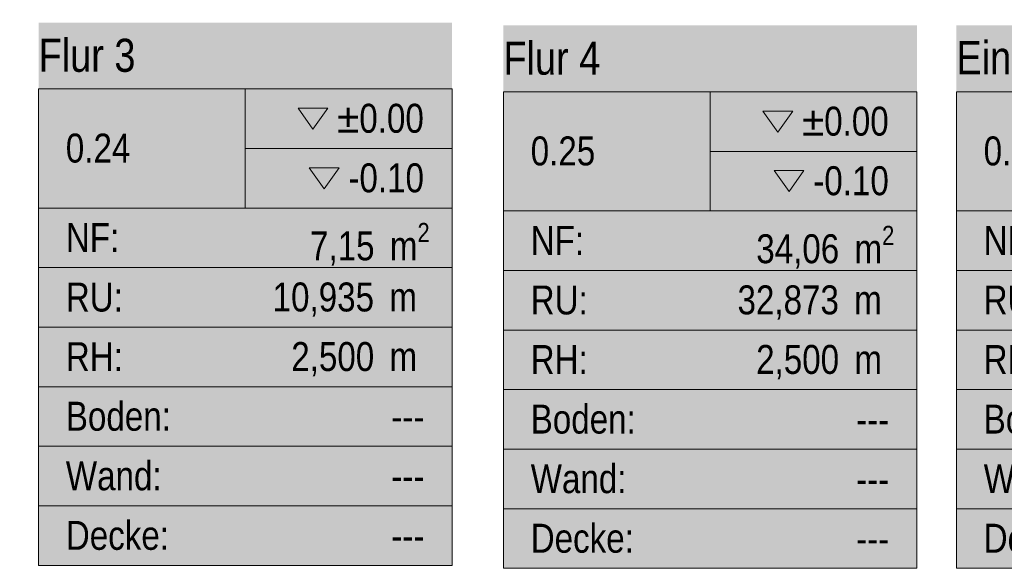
# Model space of a CAD drawing. Header units: metres. Extents: x -89 to 754, y -195 to 69.
# Tile 294 of 327: x 24.78 to 30.74, y 61.9 to 65.22. Entities that reach past the tile are written whole.
import ezdxf
from ezdxf.enums import TextEntityAlignment as Align

# ---------------------------------------------------------------- set-up
doc = ezdxf.new("R2010")
doc.units = ezdxf.units.M
doc.header["$MEASUREMENT"] = 0
doc.layers.add('80 Raum', color=7, linetype='Continuous')
doc.styles.add('ERSTELLTER_STIL_2', font='ARIALN.TTF')
doc.styles.add('ERSTELLTER_STIL_3', font='ARIALN.TTF')

# ---------------------------------------------------------------- blocks, each defined once
blk = doc.blocks.new('Flur 4_0.25_13_1', base_point=(28.9569, 63.5447))
at = {"layer": '80 Raum', "linetype": 'Continuous', "lineweight": 0, "true_color": 0x2a303f}
blk.add_hatch(color=169, dxfattribs=at).paths.add_polyline_path([(27.7069, 61.9028), (30.2069, 61.9028), (30.2069, 65.1867), (27.7069, 65.1867)])
at = {"layer": '80 Raum', "linetype": 'Continuous', "lineweight": 0, "true_color": 0x000000}
blk.add_hatch(color=18, dxfattribs=at).paths.add_polyline_path([(29.344, 64.3084), (29.434, 64.1811), (29.5241, 64.3084)])
at = {"layer": '80 Raum', "color": 7, "linetype": 'Continuous', "lineweight": 9}
for p, q in [((30.2069, 64.7852), (27.7069, 64.7852)), ((27.7069, 64.7852), (27.7069, 61.9028)), ((27.7069, 64.7852), (30.2069, 64.7852)), ((27.7069, 64.0646), (27.7069, 64.7852)), ((28.9569, 64.7852), (28.9569, 64.0646)), ((30.2069, 61.9028), (30.2069, 64.7852)), ((30.2069, 64.7852), (30.2069, 64.0646)), ((28.9569, 64.4249), (30.2069, 64.4249)), ((30.2069, 64.0646), (27.7069, 64.0646)), ((27.7069, 64.0646), (30.2069, 64.0646)), ((27.7069, 63.7043), (27.7069, 64.0646)), ((30.2069, 64.0646), (30.2069, 63.7043)), ((30.2069, 63.7043), (27.7069, 63.7043)), ((27.7069, 63.7043), (30.2069, 63.7043)), ((27.7069, 63.344), (27.7069, 63.7043)), ((30.2069, 63.7043), (30.2069, 63.344)), ((30.2069, 63.344), (27.7069, 63.344)), ((27.7069, 63.344), (30.2069, 63.344)), ((27.7069, 62.9837), (27.7069, 63.344)), ((30.2069, 63.344), (30.2069, 62.9837)), ((30.2069, 62.9837), (27.7069, 62.9837)), ((27.7069, 62.9837), (30.2069, 62.9837)), ((27.7069, 62.6234), (27.7069, 62.9837)), ((30.2069, 62.9837), (30.2069, 62.6234)), ((30.2069, 62.6234), (27.7069, 62.6234)), ((27.7069, 62.6234), (30.2069, 62.6234)), ((27.7069, 62.2631), (27.7069, 62.6234)), ((30.2069, 62.6234), (30.2069, 62.2631)), ((30.2069, 62.2631), (27.7069, 62.2631)), ((27.7069, 62.2631), (30.2069, 62.2631)), ((27.7069, 61.9028), (27.7069, 62.2631)), ((30.2069, 62.2631), (30.2069, 61.9028)), ((27.7069, 61.9028), (30.2069, 61.9028)), ((30.2069, 61.9028), (27.7069, 61.9028))]:
    blk.add_line(p, q, dxfattribs=at)
at = {"layer": '80 Raum', "color": 7, "linetype": 'Continuous', "lineweight": 13, "flags": 128}
for points in [[(29.2758, 64.6687), (29.3659, 64.5413), (29.456, 64.6687)], [(29.344, 64.3084), (29.434, 64.1811), (29.5241, 64.3084)]]:
    blk.add_lwpolyline(points, close=True, dxfattribs=at)
at = {"layer": '80 Raum', "color": 7, "lineweight": 9, "char_height": 0.175, "attachment_point": 1, "style": 'ERSTELLTER_STIL_3'}
for s, insert in [('\\A1;{\\pql;\\pt0,0.05;\\fArial Narrow|b0|i0|c0|p0;\\W1.000000;±0.00\\fArial Narrow|b0|i0|c0|p0;\\W1.000000;\\A1{\\H.66x;\\S^  ;}\\fArial Narrow|b0|i0|c0|p0;\\W1.000000;\\fArial Narrow|b0|i0|c0|p0;\\W1.000000;\\A1{\\H.66x;\\S^  ;}}', (29.5123, 64.6951)), ('\\A1;{\\pql;\\pt0,0.05;\\fArial Narrow|b0|i0|c0|p0;\\W1.000000;-0.10\\fArial Narrow|b0|i0|c0|p0;\\W1.000000;\\A1{\\H.66x;\\S^  ;}\\fArial Narrow|b0|i0|c0|p0;\\W1.000000;\\fArial Narrow|b0|i0|c0|p0;\\W1.000000;\\A1{\\H.66x;\\S^  ;}}', (29.5805, 64.3348)), ('\\A1;{\\pql;\\pt0,0.05;\\fArial Narrow|b0|i0|c0|p0;\\W1.000000;34,06\\fArial Narrow|b0|i0|c0|p0;\\W1.000000;\\A1{\\H.66x;\\S^  ;}\\fArial Narrow|b0|i0|c0|p0;\\W1.000000; m\\fArial Narrow|b0|i0|c0|p0;\\W1.000000;\\A1{\\H.66x;\\S2^  ;}}', (29.2357, 63.9745)), ('\\A1;{\\pql;\\pt0,0.05;\\fArial Narrow|b0|i0|c0|p0;\\W1.000000;32,873\\fArial Narrow|b0|i0|c0|p0;\\W1.000000;\\A1{\\H.66x;\\S^  ;}\\fArial Narrow|b0|i0|c0|p0;\\W1.000000; m\\fArial Narrow|b0|i0|c0|p0;\\W1.000000;\\A1{\\H.66x;\\S^  ;}}', (29.1223, 63.6142)), ('\\A1;{\\pql;\\pt0,0.05;\\fArial Narrow|b0|i0|c0|p0;\\W1.000000;2,500\\fArial Narrow|b0|i0|c0|p0;\\W1.000000;\\A1{\\H.66x;\\S^  ;}\\fArial Narrow|b0|i0|c0|p0;\\W1.000000; m\\fArial Narrow|b0|i0|c0|p0;\\W1.000000;\\A1{\\H.66x;\\S^  ;}}', (29.235, 63.2539))]:
    blk.add_mtext(s, dxfattribs=dict(at, insert=insert))
at = {"layer": '80 Raum', "color": 7, "lineweight": 9}
for tag, height, style, p in [('DUMMY_850', 0.2, 'ERSTELLTER_STIL_2', (30.0422, 65.1506)), ('ROOM_NAME', 0.2, 'ERSTELLTER_STIL_2', (27.7069, 65.0887)), ('ROOM_NUMBER', 0.175, 'ERSTELLTER_STIL_3', (27.8717, 64.515)), ('measuredNetAreaCode', 0.175, 'ERSTELLTER_STIL_3', (27.8717, 63.9738)), ('perimeterCode', 0.175, 'ERSTELLTER_STIL_3', (27.8717, 63.6135)), ('ceilingHeightCode', 0.175, 'ERSTELLTER_STIL_3', (27.8717, 63.2532)), ('measuredAreaCode', 0.175, 'ERSTELLTER_STIL_3', (27.8717, 62.8929)), ('DUMMY_851_0', 0.175, 'ERSTELLTER_STIL_3', (29.8399, 62.8911)), ('DUMMY_852', 0.175, 'ERSTELLTER_STIL_3', (27.8717, 62.5326)), ('DUMMY_851_1', 0.175, 'ERSTELLTER_STIL_3', (29.8399, 62.5308)), ('DUMMY_853', 0.175, 'ERSTELLTER_STIL_3', (27.8717, 62.1723)), ('DUMMY_851_2', 0.175, 'ERSTELLTER_STIL_3', (29.8399, 62.1705))]:
    blk.add_attdef(tag, text='', height=height, dxfattribs=dict(at, style=style)).set_placement(p, align=Align.TOP_LEFT)
blk = doc.blocks.new('Eingangs- _ Pausenhalle_0.26_26_1', base_point=(31.778, 63.5447))
at = {"layer": '80 Raum', "linetype": 'Continuous', "lineweight": 0, "true_color": 0x2a303f}
blk.add_hatch(color=169, dxfattribs=at).paths.add_polyline_path([(30.4462, 61.9028), (33.1099, 61.9028), (33.1099, 65.1867), (30.4462, 65.1867)])
at = {"layer": '80 Raum', "linetype": 'Continuous', "lineweight": 0, "true_color": 0x000000}
blk.add_hatch(color=18, dxfattribs=at).paths.add_polyline_path([(32.2469, 64.3084), (32.337, 64.1811), (32.4271, 64.3084)])
at = {"layer": '80 Raum', "color": 7, "linetype": 'Continuous', "lineweight": 9}
for p, q in [((33.1099, 64.7852), (30.4462, 64.7852)), ((30.4462, 64.7852), (30.4462, 61.9028)), ((30.4462, 64.7852), (33.1099, 64.7852)), ((30.4462, 64.0646), (30.4462, 64.7852)), ((31.778, 64.7852), (31.778, 64.0646)), ((33.1099, 61.9028), (33.1099, 64.7852)), ((33.1099, 64.7852), (33.1099, 64.0646)), ((31.778, 64.4249), (33.1099, 64.4249)), ((33.1099, 64.0646), (30.4462, 64.0646)), ((30.4462, 64.0646), (33.1099, 64.0646)), ((30.4462, 63.7043), (30.4462, 64.0646)), ((33.1099, 64.0646), (33.1099, 63.7043)), ((33.1099, 63.7043), (30.4462, 63.7043)), ((30.4462, 63.7043), (33.1099, 63.7043)), ((30.4462, 63.344), (30.4462, 63.7043)), ((33.1099, 63.7043), (33.1099, 63.344)), ((33.1099, 63.344), (30.4462, 63.344)), ((30.4462, 63.344), (33.1099, 63.344)), ((30.4462, 62.9837), (30.4462, 63.344)), ((33.1099, 63.344), (33.1099, 62.9837)), ((33.1099, 62.9837), (30.4462, 62.9837)), ((30.4462, 62.9837), (33.1099, 62.9837)), ((30.4462, 62.6234), (30.4462, 62.9837)), ((33.1099, 62.9837), (33.1099, 62.6234)), ((33.1099, 62.6234), (30.4462, 62.6234)), ((30.4462, 62.6234), (33.1099, 62.6234)), ((30.4462, 62.2631), (30.4462, 62.6234)), ((33.1099, 62.6234), (33.1099, 62.2631)), ((33.1099, 62.2631), (30.4462, 62.2631)), ((30.4462, 62.2631), (33.1099, 62.2631)), ((30.4462, 61.9028), (30.4462, 62.2631)), ((33.1099, 62.2631), (33.1099, 61.9028)), ((30.4462, 61.9028), (33.1099, 61.9028)), ((33.1099, 61.9028), (30.4462, 61.9028))]:
    blk.add_line(p, q, dxfattribs=at)
at = {"layer": '80 Raum', "color": 7, "linetype": 'Continuous', "lineweight": 13, "flags": 128}
for points in [[(32.1788, 64.6687), (32.2688, 64.5413), (32.3589, 64.6687)], [(32.2469, 64.3084), (32.337, 64.1811), (32.4271, 64.3084)]]:
    blk.add_lwpolyline(points, close=True, dxfattribs=at)
at = {"layer": '80 Raum', "color": 7, "lineweight": 9, "char_height": 0.175, "attachment_point": 1, "style": 'ERSTELLTER_STIL_3'}
for s, insert in [('\\A1;{\\pql;\\pt0,0.05;\\fArial Narrow|b0|i0|c0|p0;\\W1.000000;±0.00\\fArial Narrow|b0|i0|c0|p0;\\W1.000000;\\A1{\\H.66x;\\S^  ;}\\fArial Narrow|b0|i0|c0|p0;\\W1.000000;\\fArial Narrow|b0|i0|c0|p0;\\W1.000000;\\A1{\\H.66x;\\S^  ;}}', (32.4153, 64.6951)), ('\\A1;{\\pql;\\pt0,0.05;\\fArial Narrow|b0|i0|c0|p0;\\W1.000000;-0.10\\fArial Narrow|b0|i0|c0|p0;\\W1.000000;\\A1{\\H.66x;\\S^  ;}\\fArial Narrow|b0|i0|c0|p0;\\W1.000000;\\fArial Narrow|b0|i0|c0|p0;\\W1.000000;\\A1{\\H.66x;\\S^  ;}}', (32.4834, 64.3348)), ('\\A1;{\\pql;\\pt0,0.05;\\fArial Narrow|b0|i0|c0|p0;\\W1.000000;88,81\\fArial Narrow|b0|i0|c0|p0;\\W1.000000;\\A1{\\H.66x;\\S^  ;}\\fArial Narrow|b0|i0|c0|p0;\\W1.000000; m\\fArial Narrow|b0|i0|c0|p0;\\W1.000000;\\A1{\\H.66x;\\S2^  ;}}', (32.1387, 63.9745)), ('\\A1;{\\pql;\\pt0,0.05;\\fArial Narrow|b0|i0|c0|p0;\\W1.000000;56,914\\fArial Narrow|b0|i0|c0|p0;\\W1.000000;\\A1{\\H.66x;\\S5^  ;}\\fArial Narrow|b0|i0|c0|p0;\\W1.000000; m\\fArial Narrow|b0|i0|c0|p0;\\W1.000000;\\A1{\\H.66x;\\S^  ;}}', (31.9509, 63.6142)), ('\\A1;{\\pql;\\pt0,0.05;\\fArial Narrow|b0|i0|c0|p0;\\W1.000000;2,500\\fArial Narrow|b0|i0|c0|p0;\\W1.000000;\\A1{\\H.66x;\\S^  ;}\\fArial Narrow|b0|i0|c0|p0;\\W1.000000; m\\fArial Narrow|b0|i0|c0|p0;\\W1.000000;\\A1{\\H.66x;\\S^  ;}}', (32.138, 63.2539))]:
    blk.add_mtext(s, dxfattribs=dict(at, insert=insert))
at = {"layer": '80 Raum', "color": 7, "lineweight": 9}
for tag, height, style, p in [('DUMMY_850', 0.2, 'ERSTELLTER_STIL_2', (32.9452, 65.1506)), ('ROOM_NAME', 0.2, 'ERSTELLTER_STIL_2', (30.4462, 65.0915)), ('ROOM_NUMBER', 0.175, 'ERSTELLTER_STIL_3', (30.6109, 64.515)), ('measuredNetAreaCode', 0.175, 'ERSTELLTER_STIL_3', (30.6109, 63.9738)), ('perimeterCode', 0.175, 'ERSTELLTER_STIL_3', (30.6109, 63.6135)), ('ceilingHeightCode', 0.175, 'ERSTELLTER_STIL_3', (30.6109, 63.2532)), ('measuredAreaCode', 0.175, 'ERSTELLTER_STIL_3', (30.6109, 62.8929)), ('DUMMY_851_0', 0.175, 'ERSTELLTER_STIL_3', (32.7429, 62.8911)), ('DUMMY_852', 0.175, 'ERSTELLTER_STIL_3', (30.6109, 62.5326)), ('DUMMY_851_1', 0.175, 'ERSTELLTER_STIL_3', (32.7429, 62.5308)), ('DUMMY_853', 0.175, 'ERSTELLTER_STIL_3', (30.6109, 62.1723)), ('DUMMY_851_2', 0.175, 'ERSTELLTER_STIL_3', (32.7429, 62.1705))]:
    blk.add_attdef(tag, text='', height=height, dxfattribs=dict(at, style=style)).set_placement(p, align=Align.TOP_LEFT)
blk = doc.blocks.new('Flur 3_0.24_46_1', base_point=(26.1458, 63.5621))
at = {"layer": '80 Raum', "linetype": 'Continuous', "lineweight": 0, "true_color": 0x2a303f}
blk.add_hatch(color=169, dxfattribs=at).paths.add_polyline_path([(24.8958, 61.9202), (27.3958, 61.9202), (27.3958, 65.204), (24.8958, 65.204)])
at = {"layer": '80 Raum', "linetype": 'Continuous', "lineweight": 0, "true_color": 0x000000}
blk.add_hatch(color=18, dxfattribs=at).paths.add_polyline_path([(26.5328, 64.3258), (26.6228, 64.1984), (26.7129, 64.3258)])
at = {"layer": '80 Raum', "color": 7, "linetype": 'Continuous', "lineweight": 9}
for p, q in [((27.3958, 64.8025), (24.8958, 64.8025)), ((24.8958, 64.8025), (24.8958, 61.9202)), ((24.8958, 64.8025), (27.3958, 64.8025)), ((24.8958, 64.082), (24.8958, 64.8025)), ((26.1458, 64.8025), (26.1458, 64.082)), ((27.3958, 61.9202), (27.3958, 64.8025)), ((27.3958, 64.8025), (27.3958, 64.082)), ((26.1458, 64.4422), (27.3958, 64.4422)), ((27.3958, 64.082), (24.8958, 64.082)), ((24.8958, 64.082), (27.3958, 64.082)), ((24.8958, 63.7217), (24.8958, 64.082)), ((27.3958, 64.082), (27.3958, 63.7217)), ((27.3958, 63.7217), (24.8958, 63.7217)), ((24.8958, 63.7217), (27.3958, 63.7217)), ((24.8958, 63.3614), (24.8958, 63.7217)), ((27.3958, 63.7217), (27.3958, 63.3614)), ((27.3958, 63.3614), (24.8958, 63.3614)), ((24.8958, 63.3614), (27.3958, 63.3614)), ((24.8958, 63.0011), (24.8958, 63.3614)), ((27.3958, 63.3614), (27.3958, 63.0011)), ((27.3958, 63.0011), (24.8958, 63.0011)), ((24.8958, 63.0011), (27.3958, 63.0011)), ((24.8958, 62.6408), (24.8958, 63.0011)), ((27.3958, 63.0011), (27.3958, 62.6408)), ((27.3958, 62.6408), (24.8958, 62.6408)), ((24.8958, 62.6408), (27.3958, 62.6408)), ((24.8958, 62.2805), (24.8958, 62.6408)), ((27.3958, 62.6408), (27.3958, 62.2805)), ((27.3958, 62.2805), (24.8958, 62.2805)), ((24.8958, 62.2805), (27.3958, 62.2805)), ((24.8958, 61.9202), (24.8958, 62.2805)), ((27.3958, 62.2805), (27.3958, 61.9202)), ((24.8958, 61.9202), (27.3958, 61.9202)), ((27.3958, 61.9202), (24.8958, 61.9202))]:
    blk.add_line(p, q, dxfattribs=at)
at = {"layer": '80 Raum', "color": 7, "linetype": 'Continuous', "lineweight": 13, "flags": 128}
for points in [[(26.4646, 64.6861), (26.5547, 64.5587), (26.6448, 64.6861)], [(26.5328, 64.3258), (26.6228, 64.1984), (26.7129, 64.3258)]]:
    blk.add_lwpolyline(points, close=True, dxfattribs=at)
at = {"layer": '80 Raum', "color": 7, "lineweight": 9, "char_height": 0.175, "attachment_point": 1, "style": 'ERSTELLTER_STIL_3'}
for s, insert in [('\\A1;{\\pql;\\pt0,0.05;\\fArial Narrow|b0|i0|c0|p0;\\W1.000000;±0.00\\fArial Narrow|b0|i0|c0|p0;\\W1.000000;\\A1{\\H.66x;\\S^  ;}\\fArial Narrow|b0|i0|c0|p0;\\W1.000000;\\fArial Narrow|b0|i0|c0|p0;\\W1.000000;\\A1{\\H.66x;\\S^  ;}}', (26.7011, 64.7125)), ('\\A1;{\\pql;\\pt0,0.05;\\fArial Narrow|b0|i0|c0|p0;\\W1.000000;-0.10\\fArial Narrow|b0|i0|c0|p0;\\W1.000000;\\A1{\\H.66x;\\S^  ;}\\fArial Narrow|b0|i0|c0|p0;\\W1.000000;\\fArial Narrow|b0|i0|c0|p0;\\W1.000000;\\A1{\\H.66x;\\S^  ;}}', (26.7693, 64.3522)), ('\\A1;{\\pql;\\pt0,0.05;\\fArial Narrow|b0|i0|c0|p0;\\W1.000000;7,15\\fArial Narrow|b0|i0|c0|p0;\\W1.000000;\\A1{\\H.66x;\\S^  ;}\\fArial Narrow|b0|i0|c0|p0;\\W1.000000; m\\fArial Narrow|b0|i0|c0|p0;\\W1.000000;\\A1{\\H.66x;\\S2^  ;}}', (26.5372, 63.9919)), ('\\A1;{\\pql;\\pt0,0.05;\\fArial Narrow|b0|i0|c0|p0;\\W1.000000;10,935\\fArial Narrow|b0|i0|c0|p0;\\W1.000000;\\A1{\\H.66x;\\S^  ;}\\fArial Narrow|b0|i0|c0|p0;\\W1.000000; m\\fArial Narrow|b0|i0|c0|p0;\\W1.000000;\\A1{\\H.66x;\\S^  ;}}', (26.3111, 63.6316)), ('\\A1;{\\pql;\\pt0,0.05;\\fArial Narrow|b0|i0|c0|p0;\\W1.000000;2,500\\fArial Narrow|b0|i0|c0|p0;\\W1.000000;\\A1{\\H.66x;\\S^  ;}\\fArial Narrow|b0|i0|c0|p0;\\W1.000000; m\\fArial Narrow|b0|i0|c0|p0;\\W1.000000;\\A1{\\H.66x;\\S^  ;}}', (26.4238, 63.2713))]:
    blk.add_mtext(s, dxfattribs=dict(at, insert=insert))
at = {"layer": '80 Raum', "color": 7, "lineweight": 9}
for tag, height, style, p in [('DUMMY_850', 0.2, 'ERSTELLTER_STIL_2', (27.231, 65.168)), ('ROOM_NAME', 0.2, 'ERSTELLTER_STIL_2', (24.8958, 65.1061)), ('ROOM_NUMBER', 0.175, 'ERSTELLTER_STIL_3', (25.0605, 64.5323)), ('measuredNetAreaCode', 0.175, 'ERSTELLTER_STIL_3', (25.0605, 63.9912)), ('perimeterCode', 0.175, 'ERSTELLTER_STIL_3', (25.0605, 63.6309)), ('ceilingHeightCode', 0.175, 'ERSTELLTER_STIL_3', (25.0605, 63.2706)), ('measuredAreaCode', 0.175, 'ERSTELLTER_STIL_3', (25.0605, 62.9103)), ('DUMMY_851_0', 0.175, 'ERSTELLTER_STIL_3', (27.0287, 62.9084)), ('DUMMY_852', 0.175, 'ERSTELLTER_STIL_3', (25.0605, 62.55)), ('DUMMY_851_1', 0.175, 'ERSTELLTER_STIL_3', (27.0287, 62.5481)), ('DUMMY_853', 0.175, 'ERSTELLTER_STIL_3', (25.0605, 62.1897)), ('DUMMY_851_2', 0.175, 'ERSTELLTER_STIL_3', (27.0287, 62.1878))]:
    blk.add_attdef(tag, text='', height=height, dxfattribs=dict(at, style=style)).set_placement(p, align=Align.TOP_LEFT)
blk = doc.blocks.new('Flur 2_0.23_47_1', base_point=(23.2873, 63.5795))
at = {"layer": '80 Raum', "linetype": 'Continuous', "lineweight": 0, "true_color": 0x2a303f}
blk.add_hatch(color=169, dxfattribs=at).paths.add_polyline_path([(22.0373, 61.9375), (24.5373, 61.9375), (24.5373, 65.2214), (22.0373, 65.2214)])
at = {"layer": '80 Raum', "linetype": 'Continuous', "lineweight": 0, "true_color": 0x000000}
blk.add_hatch(color=18, dxfattribs=at).paths.add_polyline_path([(23.6743, 64.3431), (23.7644, 64.2158), (23.8545, 64.3431)])
at = {"layer": '80 Raum', "color": 7, "linetype": 'Continuous', "lineweight": 9}
for p, q in [((24.5373, 64.8199), (22.0373, 64.8199)), ((22.0373, 64.8199), (22.0373, 61.9375)), ((22.0373, 64.8199), (24.5373, 64.8199)), ((22.0373, 64.0993), (22.0373, 64.8199)), ((23.2873, 64.8199), (23.2873, 64.0993)), ((24.5373, 61.9375), (24.5373, 64.8199)), ((24.5373, 64.8199), (24.5373, 64.0993)), ((23.2873, 64.4596), (24.5373, 64.4596)), ((24.5373, 64.0993), (22.0373, 64.0993)), ((22.0373, 64.0993), (24.5373, 64.0993)), ((22.0373, 63.739), (22.0373, 64.0993)), ((24.5373, 64.0993), (24.5373, 63.739)), ((24.5373, 63.739), (22.0373, 63.739)), ((22.0373, 63.739), (24.5373, 63.739)), ((22.0373, 63.3787), (22.0373, 63.739)), ((24.5373, 63.739), (24.5373, 63.3787)), ((24.5373, 63.3787), (22.0373, 63.3787)), ((22.0373, 63.3787), (24.5373, 63.3787)), ((22.0373, 63.0184), (22.0373, 63.3787)), ((24.5373, 63.3787), (24.5373, 63.0184)), ((24.5373, 63.0184), (22.0373, 63.0184)), ((22.0373, 63.0184), (24.5373, 63.0184)), ((22.0373, 62.6581), (22.0373, 63.0184)), ((24.5373, 63.0184), (24.5373, 62.6581)), ((24.5373, 62.6581), (22.0373, 62.6581)), ((22.0373, 62.6581), (24.5373, 62.6581)), ((22.0373, 62.2978), (22.0373, 62.6581)), ((24.5373, 62.6581), (24.5373, 62.2978)), ((24.5373, 62.2978), (22.0373, 62.2978)), ((22.0373, 62.2978), (24.5373, 62.2978)), ((22.0373, 61.9375), (22.0373, 62.2978)), ((24.5373, 62.2978), (24.5373, 61.9375)), ((22.0373, 61.9375), (24.5373, 61.9375)), ((24.5373, 61.9375), (22.0373, 61.9375))]:
    blk.add_line(p, q, dxfattribs=at)
at = {"layer": '80 Raum', "color": 7, "linetype": 'Continuous', "lineweight": 13, "flags": 128}
for points in [[(23.6062, 64.7034), (23.6962, 64.5761), (23.7863, 64.7034)], [(23.6743, 64.3431), (23.7644, 64.2158), (23.8545, 64.3431)]]:
    blk.add_lwpolyline(points, close=True, dxfattribs=at)
at = {"layer": '80 Raum', "color": 7, "lineweight": 9, "char_height": 0.175, "attachment_point": 1, "style": 'ERSTELLTER_STIL_3'}
for s, insert in [('\\A1;{\\pql;\\pt0,0.05;\\fArial Narrow|b0|i0|c0|p0;\\W1.000000;±0.00\\fArial Narrow|b0|i0|c0|p0;\\W1.000000;\\A1{\\H.66x;\\S^  ;}\\fArial Narrow|b0|i0|c0|p0;\\W1.000000;\\fArial Narrow|b0|i0|c0|p0;\\W1.000000;\\A1{\\H.66x;\\S^  ;}}', (23.8426, 64.7298)), ('\\A1;{\\pql;\\pt0,0.05;\\fArial Narrow|b0|i0|c0|p0;\\W1.000000;-0.10\\fArial Narrow|b0|i0|c0|p0;\\W1.000000;\\A1{\\H.66x;\\S^  ;}\\fArial Narrow|b0|i0|c0|p0;\\W1.000000;\\fArial Narrow|b0|i0|c0|p0;\\W1.000000;\\A1{\\H.66x;\\S^  ;}}', (23.9108, 64.3695)), ('\\A1;{\\pql;\\pt0,0.05;\\fArial Narrow|b0|i0|c0|p0;\\W1.000000;28,37\\fArial Narrow|b0|i0|c0|p0;\\W1.000000;\\A1{\\H.66x;\\S^  ;}\\fArial Narrow|b0|i0|c0|p0;\\W1.000000; m\\fArial Narrow|b0|i0|c0|p0;\\W1.000000;\\A1{\\H.66x;\\S2^  ;}}', (23.5661, 64.0092)), ('\\A1;{\\pql;\\pt0,0.05;\\fArial Narrow|b0|i0|c0|p0;\\W1.000000;27,160\\fArial Narrow|b0|i0|c0|p0;\\W1.000000;\\A1{\\H.66x;\\S5^  ;}\\fArial Narrow|b0|i0|c0|p0;\\W1.000000; m\\fArial Narrow|b0|i0|c0|p0;\\W1.000000;\\A1{\\H.66x;\\S^  ;}}', (23.3783, 63.6489)), ('\\A1;{\\pql;\\pt0,0.05;\\fArial Narrow|b0|i0|c0|p0;\\W1.000000;2,500\\fArial Narrow|b0|i0|c0|p0;\\W1.000000;\\A1{\\H.66x;\\S^  ;}\\fArial Narrow|b0|i0|c0|p0;\\W1.000000; m\\fArial Narrow|b0|i0|c0|p0;\\W1.000000;\\A1{\\H.66x;\\S^  ;}}', (23.5654, 63.2886))]:
    blk.add_mtext(s, dxfattribs=dict(at, insert=insert))
at = {"layer": '80 Raum', "color": 7, "lineweight": 9}
for tag, height, style, p in [('DUMMY_850', 0.2, 'ERSTELLTER_STIL_2', (24.3726, 65.1853)), ('ROOM_NAME', 0.2, 'ERSTELLTER_STIL_2', (22.0373, 65.1234)), ('ROOM_NUMBER', 0.175, 'ERSTELLTER_STIL_3', (22.202, 64.5497)), ('measuredNetAreaCode', 0.175, 'ERSTELLTER_STIL_3', (22.202, 64.0085)), ('perimeterCode', 0.175, 'ERSTELLTER_STIL_3', (22.202, 63.6482)), ('ceilingHeightCode', 0.175, 'ERSTELLTER_STIL_3', (22.202, 63.2879)), ('measuredAreaCode', 0.175, 'ERSTELLTER_STIL_3', (22.202, 62.9276)), ('DUMMY_851_0', 0.175, 'ERSTELLTER_STIL_3', (24.1703, 62.9258)), ('DUMMY_852', 0.175, 'ERSTELLTER_STIL_3', (22.202, 62.5673)), ('DUMMY_851_1', 0.175, 'ERSTELLTER_STIL_3', (24.1703, 62.5655)), ('DUMMY_853', 0.175, 'ERSTELLTER_STIL_3', (22.202, 62.207)), ('DUMMY_851_2', 0.175, 'ERSTELLTER_STIL_3', (24.1703, 62.2052))]:
    blk.add_attdef(tag, text='', height=height, dxfattribs=dict(at, style=style)).set_placement(p, align=Align.TOP_LEFT)

msp = doc.modelspace()

# ---------------------------------------------------------------- block references
at = {"layer": '80 Raum', "color": 7, "linetype": 'Continuous', "lineweight": 13}
ref = msp.add_blockref('Flur 2_0.23_47_1', (23.2873, 63.5795), dxfattribs=at)
ref.add_attrib('ROOM_NAME', 'Flur 2', dxfattribs={"color": 7, "lineweight": 9, "height": 0.2, "style": 'ERSTELLTER_STIL_2'}).set_placement((22.0373, 65.1234), align=Align.TOP_LEFT)
ref.add_attrib('ROOM_NUMBER', '0.23', dxfattribs={"color": 7, "lineweight": 9, "height": 0.175, "style": 'ERSTELLTER_STIL_3'}).set_placement((22.202, 64.5497), align=Align.TOP_LEFT)
ref.add_attrib('measuredAreaCode', 'Boden: ', dxfattribs={"color": 7, "lineweight": 9, "height": 0.175, "style": 'ERSTELLTER_STIL_3'}).set_placement((22.202, 62.9276), align=Align.TOP_LEFT)
ref.add_attrib('measuredNetAreaCode', 'NF: ', dxfattribs={"color": 7, "lineweight": 9, "height": 0.175, "style": 'ERSTELLTER_STIL_3'}).set_placement((22.202, 64.0085), align=Align.TOP_LEFT)
ref.add_attrib('perimeterCode', 'RU: ', dxfattribs={"color": 7, "lineweight": 9, "height": 0.175, "style": 'ERSTELLTER_STIL_3'}).set_placement((22.202, 63.6482), align=Align.TOP_LEFT)
ref.add_attrib('ceilingHeightCode', 'RH: ', dxfattribs={"color": 7, "lineweight": 9, "height": 0.175, "style": 'ERSTELLTER_STIL_3'}).set_placement((22.202, 63.2879), align=Align.TOP_LEFT)
ref.add_attrib('DUMMY_851', '---', dxfattribs={"color": 7, "lineweight": 9, "height": 0.175, "style": 'ERSTELLTER_STIL_3'}).set_placement((24.1703, 62.9258), align=Align.TOP_LEFT)
ref.add_attrib('DUMMY_851_1', '---', dxfattribs={"color": 7, "lineweight": 9, "height": 0.175, "style": 'ERSTELLTER_STIL_3'}).set_placement((24.1703, 62.5655), align=Align.TOP_LEFT)
ref.add_attrib('DUMMY_851_2', '---', dxfattribs={"color": 7, "lineweight": 9, "height": 0.175, "style": 'ERSTELLTER_STIL_3'}).set_placement((24.1703, 62.2052), align=Align.TOP_LEFT)
ref.add_attrib('DUMMY_852', 'Wand: ', dxfattribs={"color": 7, "lineweight": 9, "height": 0.175, "style": 'ERSTELLTER_STIL_3'}).set_placement((22.202, 62.5673), align=Align.TOP_LEFT)
ref.add_attrib('DUMMY_853', 'Decke: ', dxfattribs={"color": 7, "lineweight": 9, "height": 0.175, "style": 'ERSTELLTER_STIL_3'}).set_placement((22.202, 62.207), align=Align.TOP_LEFT)
ref = msp.add_blockref('Flur 3_0.24_46_1', (26.1458, 63.5621), dxfattribs=at)
ref.add_attrib('ROOM_NAME', 'Flur 3', dxfattribs={"color": 7, "lineweight": 9, "height": 0.2, "style": 'ERSTELLTER_STIL_2'}).set_placement((24.8958, 65.1061), align=Align.TOP_LEFT)
ref.add_attrib('ROOM_NUMBER', '0.24', dxfattribs={"color": 7, "lineweight": 9, "height": 0.175, "style": 'ERSTELLTER_STIL_3'}).set_placement((25.0605, 64.5323), align=Align.TOP_LEFT)
ref.add_attrib('measuredAreaCode', 'Boden: ', dxfattribs={"color": 7, "lineweight": 9, "height": 0.175, "style": 'ERSTELLTER_STIL_3'}).set_placement((25.0605, 62.9103), align=Align.TOP_LEFT)
ref.add_attrib('measuredNetAreaCode', 'NF: ', dxfattribs={"color": 7, "lineweight": 9, "height": 0.175, "style": 'ERSTELLTER_STIL_3'}).set_placement((25.0605, 63.9912), align=Align.TOP_LEFT)
ref.add_attrib('perimeterCode', 'RU: ', dxfattribs={"color": 7, "lineweight": 9, "height": 0.175, "style": 'ERSTELLTER_STIL_3'}).set_placement((25.0605, 63.6309), align=Align.TOP_LEFT)
ref.add_attrib('ceilingHeightCode', 'RH: ', dxfattribs={"color": 7, "lineweight": 9, "height": 0.175, "style": 'ERSTELLTER_STIL_3'}).set_placement((25.0605, 63.2706), align=Align.TOP_LEFT)
ref.add_attrib('DUMMY_851', '---', dxfattribs={"color": 7, "lineweight": 9, "height": 0.175, "style": 'ERSTELLTER_STIL_3'}).set_placement((27.0287, 62.9084), align=Align.TOP_LEFT)
ref.add_attrib('DUMMY_851_1', '---', dxfattribs={"color": 7, "lineweight": 9, "height": 0.175, "style": 'ERSTELLTER_STIL_3'}).set_placement((27.0287, 62.5481), align=Align.TOP_LEFT)
ref.add_attrib('DUMMY_851_2', '---', dxfattribs={"color": 7, "lineweight": 9, "height": 0.175, "style": 'ERSTELLTER_STIL_3'}).set_placement((27.0287, 62.1878), align=Align.TOP_LEFT)
ref.add_attrib('DUMMY_852', 'Wand: ', dxfattribs={"color": 7, "lineweight": 9, "height": 0.175, "style": 'ERSTELLTER_STIL_3'}).set_placement((25.0605, 62.55), align=Align.TOP_LEFT)
ref.add_attrib('DUMMY_853', 'Decke: ', dxfattribs={"color": 7, "lineweight": 9, "height": 0.175, "style": 'ERSTELLTER_STIL_3'}).set_placement((25.0605, 62.1897), align=Align.TOP_LEFT)
ref = msp.add_blockref('Flur 4_0.25_13_1', (28.9569, 63.5447), dxfattribs=at)
ref.add_attrib('ROOM_NAME', 'Flur 4', dxfattribs={"color": 7, "lineweight": 9, "height": 0.2, "style": 'ERSTELLTER_STIL_2'}).set_placement((27.7069, 65.0887), align=Align.TOP_LEFT)
ref.add_attrib('ROOM_NUMBER', '0.25', dxfattribs={"color": 7, "lineweight": 9, "height": 0.175, "style": 'ERSTELLTER_STIL_3'}).set_placement((27.8717, 64.515), align=Align.TOP_LEFT)
ref.add_attrib('measuredAreaCode', 'Boden: ', dxfattribs={"color": 7, "lineweight": 9, "height": 0.175, "style": 'ERSTELLTER_STIL_3'}).set_placement((27.8717, 62.8929), align=Align.TOP_LEFT)
ref.add_attrib('measuredNetAreaCode', 'NF: ', dxfattribs={"color": 7, "lineweight": 9, "height": 0.175, "style": 'ERSTELLTER_STIL_3'}).set_placement((27.8717, 63.9738), align=Align.TOP_LEFT)
ref.add_attrib('perimeterCode', 'RU: ', dxfattribs={"color": 7, "lineweight": 9, "height": 0.175, "style": 'ERSTELLTER_STIL_3'}).set_placement((27.8717, 63.6135), align=Align.TOP_LEFT)
ref.add_attrib('ceilingHeightCode', 'RH: ', dxfattribs={"color": 7, "lineweight": 9, "height": 0.175, "style": 'ERSTELLTER_STIL_3'}).set_placement((27.8717, 63.2532), align=Align.TOP_LEFT)
ref.add_attrib('DUMMY_851', '---', dxfattribs={"color": 7, "lineweight": 9, "height": 0.175, "style": 'ERSTELLTER_STIL_3'}).set_placement((29.8399, 62.8911), align=Align.TOP_LEFT)
ref.add_attrib('DUMMY_851_1', '---', dxfattribs={"color": 7, "lineweight": 9, "height": 0.175, "style": 'ERSTELLTER_STIL_3'}).set_placement((29.8399, 62.5308), align=Align.TOP_LEFT)
ref.add_attrib('DUMMY_851_2', '---', dxfattribs={"color": 7, "lineweight": 9, "height": 0.175, "style": 'ERSTELLTER_STIL_3'}).set_placement((29.8399, 62.1705), align=Align.TOP_LEFT)
ref.add_attrib('DUMMY_852', 'Wand: ', dxfattribs={"color": 7, "lineweight": 9, "height": 0.175, "style": 'ERSTELLTER_STIL_3'}).set_placement((27.8717, 62.5326), align=Align.TOP_LEFT)
ref.add_attrib('DUMMY_853', 'Decke: ', dxfattribs={"color": 7, "lineweight": 9, "height": 0.175, "style": 'ERSTELLTER_STIL_3'}).set_placement((27.8717, 62.1723), align=Align.TOP_LEFT)
ref = msp.add_blockref('Eingangs- _ Pausenhalle_0.26_26_1', (31.778, 63.5447), dxfattribs=at)
ref.add_attrib('ROOM_NAME', 'Eingangs- / Pausenhalle', dxfattribs={"color": 7, "lineweight": 9, "height": 0.2, "style": 'ERSTELLTER_STIL_2'}).set_placement((30.4462, 65.0915), align=Align.TOP_LEFT)
ref.add_attrib('ROOM_NUMBER', '0.26', dxfattribs={"color": 7, "lineweight": 9, "height": 0.175, "style": 'ERSTELLTER_STIL_3'}).set_placement((30.6109, 64.515), align=Align.TOP_LEFT)
ref.add_attrib('measuredAreaCode', 'Boden: ', dxfattribs={"color": 7, "lineweight": 9, "height": 0.175, "style": 'ERSTELLTER_STIL_3'}).set_placement((30.6109, 62.8929), align=Align.TOP_LEFT)
ref.add_attrib('measuredNetAreaCode', 'NF: ', dxfattribs={"color": 7, "lineweight": 9, "height": 0.175, "style": 'ERSTELLTER_STIL_3'}).set_placement((30.6109, 63.9738), align=Align.TOP_LEFT)
ref.add_attrib('perimeterCode', 'RU: ', dxfattribs={"color": 7, "lineweight": 9, "height": 0.175, "style": 'ERSTELLTER_STIL_3'}).set_placement((30.6109, 63.6135), align=Align.TOP_LEFT)
ref.add_attrib('ceilingHeightCode', 'RH: ', dxfattribs={"color": 7, "lineweight": 9, "height": 0.175, "style": 'ERSTELLTER_STIL_3'}).set_placement((30.6109, 63.2532), align=Align.TOP_LEFT)
ref.add_attrib('DUMMY_851', '---', dxfattribs={"color": 7, "lineweight": 9, "height": 0.175, "style": 'ERSTELLTER_STIL_3'}).set_placement((32.7429, 62.8911), align=Align.TOP_LEFT)
ref.add_attrib('DUMMY_851_1', '---', dxfattribs={"color": 7, "lineweight": 9, "height": 0.175, "style": 'ERSTELLTER_STIL_3'}).set_placement((32.7429, 62.5308), align=Align.TOP_LEFT)
ref.add_attrib('DUMMY_851_2', '---', dxfattribs={"color": 7, "lineweight": 9, "height": 0.175, "style": 'ERSTELLTER_STIL_3'}).set_placement((32.7429, 62.1705), align=Align.TOP_LEFT)
ref.add_attrib('DUMMY_852', 'Wand: ', dxfattribs={"color": 7, "lineweight": 9, "height": 0.175, "style": 'ERSTELLTER_STIL_3'}).set_placement((30.6109, 62.5326), align=Align.TOP_LEFT)
ref.add_attrib('DUMMY_853', 'Decke: ', dxfattribs={"color": 7, "lineweight": 9, "height": 0.175, "style": 'ERSTELLTER_STIL_3'}).set_placement((30.6109, 62.1723), align=Align.TOP_LEFT)

doc.saveas('drawing.dxf')
